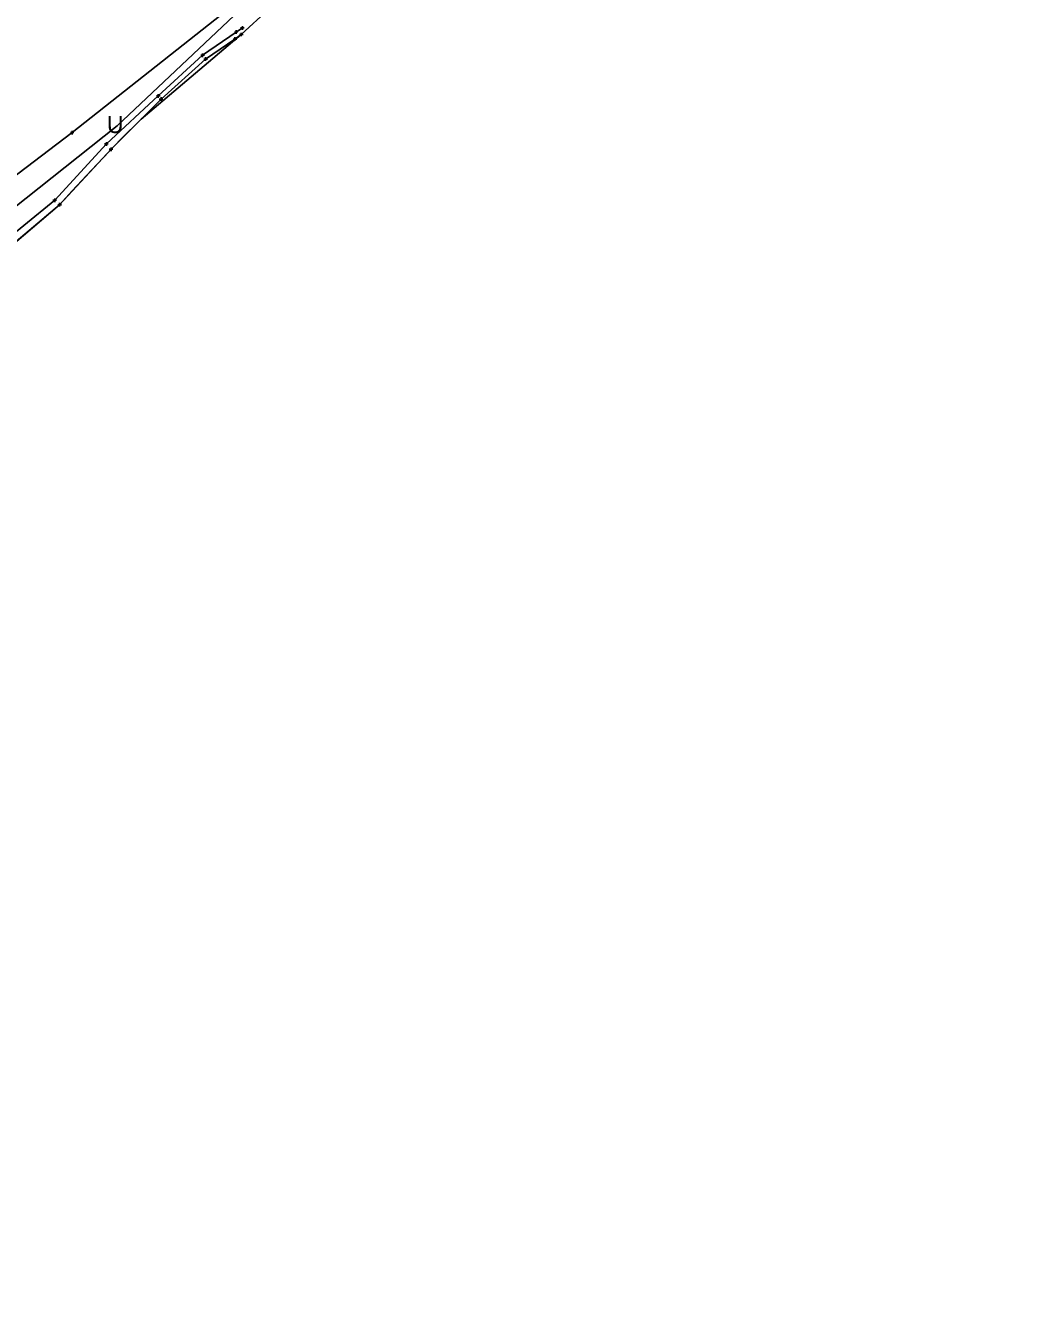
# Model space of a CAD drawing. Extents: x -1 to 1157254, y -1 to 2021979.
# Drawn here: x 1146731 to 1147084.1, y 2016326.5 to 2016780.3 of the extents above; entities that cross this region are included whole.
import ezdxf

# ---------------------------------------------------------------- set-up
doc = ezdxf.new("R2010")
doc.units = 0
for name, color, linetype in [('S_BUILDING_ANNOT', 7, 'Continuous'), ('S_CONTOUR_MAJOR', 7, 'Continuous'), ('S_DRIVEWAY_ANNOT', 7, 'Continuous'), ('S_DROP_INLET', 7, 'Continuous'), ('S_FENCE', 7, 'Continuous'), ('S_GAS_PUMP_ISLAND_ANNOT', 7, 'Continuous')]:
    doc.layers.add(name, color=color, linetype=linetype)

msp = doc.modelspace()

# ---------------------------------------------------------------- linework, layer by layer
at = {"layer": 'S_BUILDING_ANNOT'}
for p, q in [((1146806.54, 2016779.6), (1146807.81, 2016779.61)), ((1146807.18, 2016778.97), (1146807.18, 2016780.24)), ((1146807.18, 2016779.61), (1146807.18, 2016779.61)), ((1146803.9, 2016775.7), (1146805.17, 2016775.7)), ((1146804.35, 2016778.17), (1146805.62, 2016778.18)), ((1146804.54, 2016775.07), (1146804.54, 2016776.34)), ((1146804.54, 2016775.7), (1146804.54, 2016775.7)), ((1146804.98, 2016777.54), (1146804.98, 2016778.81)), ((1146804.98, 2016778.17), (1146804.98, 2016778.17)), ((1146806.13, 2016777.3), (1146807.4, 2016777.3)), ((1146806.77, 2016776.67), (1146806.76, 2016777.94)), ((1146806.76, 2016777.3), (1146806.76, 2016777.3)), ((1146792.53, 2016770), (1146793.8, 2016770)), ((1146793.17, 2016769.36), (1146793.16, 2016770.64)), ((1146793.16, 2016770), (1146793.16, 2016770)), ((1146793.61, 2016768.67), (1146794.89, 2016768.67)), ((1146794.25, 2016768.04), (1146794.25, 2016769.31)), ((1146794.25, 2016768.67), (1146794.25, 2016768.67)), ((1146777.59, 2016755.05), (1146777.58, 2016756.33)), ((1146776.95, 2016755.69), (1146778.22, 2016755.69)), ((1146777.58, 2016755.69), (1146777.58, 2016755.69)), ((1146777.96, 2016754.59), (1146779.23, 2016754.59)), ((1146778.6, 2016753.95), (1146778.6, 2016755.22)), ((1146778.6, 2016754.59), (1146778.6, 2016754.59)), ((1146746.69, 2016742.81), (1146747.96, 2016742.81)), ((1146747.33, 2016742.17), (1146747.33, 2016743.44)), ((1146747.33, 2016742.81), (1146747.33, 2016742.81)), ((1146758.71, 2016738.82), (1146759.98, 2016738.82)), ((1146759.35, 2016738.18), (1146759.34, 2016739.45)), ((1146759.35, 2016738.82), (1146759.35, 2016738.82)), ((1146760.35, 2016736.98), (1146761.62, 2016736.98)), ((1146760.98, 2016736.34), (1146760.98, 2016737.61)), ((1146760.98, 2016736.98), (1146760.98, 2016736.98)), ((1146740.57, 2016719.06), (1146741.84, 2016719.06)), ((1146741.21, 2016718.42), (1146741.21, 2016719.7)), ((1146741.21, 2016719.06), (1146741.21, 2016719.06)), ((1146742.26, 2016717.49), (1146743.53, 2016717.49)), ((1146742.9, 2016716.85), (1146742.9, 2016718.13)), ((1146742.9, 2016717.49), (1146742.9, 2016717.49))]:
    msp.add_line(p, q, dxfattribs=at)
at = {"layer": 'S_DRIVEWAY_ANNOT'}
for points in [[(1146807.18, 2016779.61), (1146804.98, 2016778.17), (1146793.16, 2016770), (1146777.58, 2016755.69), (1146759.35, 2016738.82), (1146741.21, 2016719.06), (1146719.29, 2016701.25), (1146688.69, 2016671.14), (1146669.49, 2016654.2), (1146655.16, 2016636.82), (1146645.17, 2016626.05), (1146642.12, 2016624.87)], [(1146806.76, 2016777.3), (1146804.54, 2016775.7), (1146794.25, 2016768.67), (1146778.6, 2016754.59), (1146760.98, 2016736.98), (1146742.9, 2016717.49), (1146720.65, 2016698.61), (1146690.36, 2016669.69), (1146671.2, 2016653.4), (1146656.3, 2016635.42), (1146647.24, 2016625.66), (1146643.98, 2016622.84)]]:
    msp.add_lwpolyline(points, dxfattribs=at)
at = {"layer": 'S_DROP_INLET'}
msp.add_lwpolyline([(1148195.53, 2017935.77), (1148138.82, 2017892.99), (1148034.43, 2017809.59), (1147909.47, 2017714.32), (1147828.88, 2017654.71), (1147681.29, 2017538.62), (1147545.03, 2017424.01), (1147436.65, 2017326.84), (1147356.29, 2017257.74), (1147237.67, 2017148.84), (1147152.37, 2017082.27), (1147079.41, 2017020.24), (1146950.46, 2016911.58), (1146849.38, 2016826.65), (1146763.18, 2016745.2), (1146663.11, 2016665.75), (1146626.02, 2016634.68), (1146520.54, 2016557.46), (1146484.38, 2016531.03)], dxfattribs=at)
at = {"layer": 'S_FENCE'}
msp.add_lwpolyline([(1148182.05, 2017918.06), (1148146.03, 2017882.74), (1148036.88, 2017800.65), (1147915.13, 2017710.9), (1147841.97, 2017653.39), (1147689.75, 2017529.1), (1147550.85, 2017419.33), (1147452.64, 2017321.35), (1147370.71, 2017243.52), (1147258.33, 2017138.3), (1147166.15, 2017078.02), (1147070.18, 2016992.83), (1146962.81, 2016905.87), (1146854.86, 2016827.91), (1146747.33, 2016742.81), (1146665.82, 2016680.99), (1146623.06, 2016638.6), (1146514.26, 2016556.71), (1146391.39, 2016471.4), (1146322.08, 2016427.51), (1146235.84, 2016374), (1146176.66, 2016335.01), (1146181.42, 2016326.5)], dxfattribs=at)
at = {"layer": 'S_GAS_PUMP_ISLAND_ANNOT'}
msp.add_lwpolyline([(1146727.66, 2016704.55), (1146735.28, 2016711.02), (1146742.9, 2016717.49), (1146747.38, 2016722.32), (1146754.18, 2016729.65), (1146764.47, 2016740.46), (1146771.53, 2016747.52), (1146806.76, 2016777.3), (1146816.47, 2016786.22)], dxfattribs=at)

# ---------------------------------------------------------------- texts
at = {"layer": 'S_CONTOUR_MAJOR'}
msp.add_text('U', height=6, dxfattribs=at).set_placement((1146759.55, 2016742.66))

doc.saveas('drawing.dxf')
